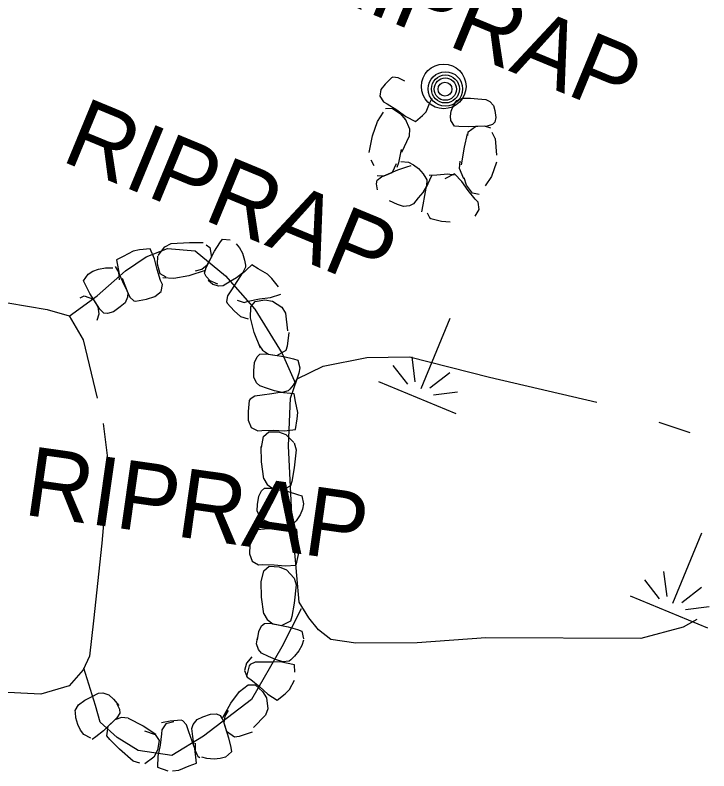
# Model space of a CAD drawing. Extents: x 588843 to 2552415, y 180129 to 269402.
# Drawn here: x 594326.5 to 594386.8, y 185141.2 to 185206.8 of the extents above; entities that cross this region are included whole.
import ezdxf

# ---------------------------------------------------------------- set-up
doc = ezdxf.new("R2010")
doc.units = 0
for name, color, linetype in [('Default', 7, 'Continuous'), ('E_AREA', 7, 'Continuous'), ('E_DRN_RipRap', 7, 'Continuous'), ('E_DRN_RipRap_Text', 7, 'Continuous'), ('E_UTL_MH', 7, 'Continuous'), ('E_WTR_P', 7, 'Continuous'), ('E_WTR_Wetland', 7, 'Continuous')]:
    doc.layers.add(name, color=color, linetype=linetype)

# ---------------------------------------------------------------- blocks, each defined once
blk = doc.blocks.new('RIPRT')
at = {"layer": 'E_DRN_RipRap_Text'}
blk.add_text('RIPRAP', height=12, dxfattribs=at).set_placement((-0.14, -3.59))
blk = doc.blocks.new('MAR')
at = {"layer": 'Default'}
for p, q in [((-0.02, 14.83), (-0.02, 1.62)), ((-1.37, 2.38), (-3.54, 6.17)), ((1.39, 2.38), (3.55, 6.17)), ((-6.08, 3.52), (-2.46, 1.46)), ((6.1, 3.52), (2.47, 1.46)), ((-7.33, 0), (7.23, 0))]:
    blk.add_line(p, q, dxfattribs=at)
blk = doc.blocks.new('RIPRT_3')
at = {"layer": 'E_DRN_RipRap_Text'}
blk.add_text('RIPRAP', height=39.37, dxfattribs=at).set_placement((-0.46, -11.78))
blk = doc.blocks.new('MHO_3')
at = {"layer": 'E_UTL_MH'}
for centre, radius in [((0.26, -0.39), 9.84), ((0.28, -0.4), 7.98), ((0.23, -0.49), 6.35), ((0.06, -0.53), 3.97)]:
    blk.add_circle(centre, radius, dxfattribs=at)

msp = doc.modelspace()

# ---------------------------------------------------------------- linework, layer by layer
at = {"layer": 'E_AREA'}
msp.add_circle((594363.742, 185200.634), 1.942, dxfattribs=at)
at = {"layer": 'E_DRN_RipRap'}
for p, q in [((594359.202, 185201.382), (594358.642, 185200.84)), ((594359.328, 185201.428), (594359.202, 185201.382)), ((594359.793, 185201.368), (594359.328, 185201.428)), ((594360.351, 185201.079), (594359.793, 185201.368)), ((594358.278, 185200.352), (594358.183, 185199.796)), ((594358.642, 185200.84), (594358.278, 185200.352)), ((594358.183, 185199.796), (594358.511, 185199.303)), ((594362.504, 185199.139), (594362.732, 185199.614)), ((594364.892, 185199.423), (594365.396, 185199.616)), ((594365.396, 185199.616), (594366.067, 185199.625)), ((594366.067, 185199.625), (594366.71, 185199.565)), ((594366.71, 185199.565), (594367.409, 185199.492)), ((594358.511, 185199.303), (594358.836, 185199.131)), ((594358.836, 185199.131), (594359.673, 185198.6)), ((594362.201, 185198.417), (594362.504, 185199.139)), ((594364.395, 185198.489), (594364.586, 185198.966)), ((594364.586, 185198.966), (594364.8, 185199.296)), ((594364.8, 185199.296), (594364.892, 185199.423)), ((594367.409, 185199.492), (594367.738, 185199.319)), ((594367.738, 185199.319), (594368.072, 185198.975)), ((594368.072, 185198.975), (594368.191, 185198.539)), ((594357.973, 185197.595), (594358.509, 185198.403)), ((594358.679, 185198.714), (594359.257, 185198.733)), ((594359.257, 185198.733), (594359.972, 185198.251)), ((594359.673, 185198.6), (594360.452, 185198.033)), ((594359.972, 185198.251), (594360.388, 185197.754)), ((594361.886, 185198.095), (594362.201, 185198.417)), ((594364.326, 185198.058), (594364.395, 185198.489)), ((594368.191, 185198.539), (594368.283, 185197.946)), ((594357.553, 185196.33), (594357.973, 185197.595)), ((594360.385, 185197.823), (594360.767, 185196.937)), ((594360.452, 185198.033), (594361.294, 185197.598)), ((594361.294, 185197.598), (594361.886, 185198.095)), ((594364.35, 185197.668), (594364.326, 185198.058)), ((594364.678, 185197.168), (594364.35, 185197.668)), ((594368.283, 185197.946), (594368.18, 185197.529)), ((594360.767, 185196.937), (594360.74, 185196.311)), ((594365.066, 185197.14), (594364.678, 185197.168)), ((594365.913, 185197.12), (594365.066, 185197.14)), ((594365.868, 185196.693), (594366.494, 185197.154)), ((594367.511, 185197.192), (594365.913, 185197.12)), ((594367.271, 185197.182), (594366.494, 185197.154)), ((594367.845, 185196.998), (594367.271, 185197.182)), ((594367.986, 185197.313), (594367.511, 185197.192)), ((594368.18, 185197.529), (594367.986, 185197.313)), ((594357.263, 185194.88), (594357.553, 185196.33)), ((594360.74, 185196.311), (594360.068, 185194.884)), ((594365.532, 185195.368), (594365.816, 185196.527)), ((594365.844, 185196.362), (594365.868, 185196.693)), ((594368.22, 185196.122), (594367.965, 185196.636)), ((594368.22, 185196.122), (594368.334, 185194.647)), ((594360.038, 185195.163), (594359.811, 185193.99)), ((594365.275, 185193.815), (594365.532, 185195.368)), ((594357.394, 185194.268), (594357.673, 185193.767)), ((594359.616, 185193.902), (594359.249, 185193.161)), ((594359.811, 185193.99), (594359.674, 185193.602)), ((594359.763, 185193.395), (594360.541, 185193.657)), ((594359.997, 185194.104), (594360.689, 185194.054)), ((594360.541, 185193.657), (594360.906, 185193.755)), ((594360.689, 185194.054), (594361.115, 185193.826)), ((594361.115, 185193.826), (594361.539, 185193.498)), ((594365.119, 185193.501), (594365.155, 185194.128)), ((594368.342, 185194.063), (594367.903, 185192.802)), ((594358.342, 185192.776), (594359.763, 185193.395)), ((594358.556, 185192.868), (594359.249, 185193.161)), ((594361.539, 185193.498), (594361.949, 185193.041)), ((594361.949, 185193.041), (594362.194, 185192.659)), ((594364.109, 185193.022), (594363.134, 185192.934)), ((594364.666, 185193.046), (594363.832, 185192.616)), ((594364.651, 185192.912), (594364.109, 185193.022)), ((594365.326, 185192.385), (594364.666, 185193.046)), ((594365.488, 185192.609), (594365.119, 185193.501)), ((594357.883, 185192.163), (594357.964, 185192.477)), ((594357.954, 185192.887), (594358.556, 185192.868)), ((594357.964, 185192.477), (594358.342, 185192.776)), ((594362.69, 185192.876), (594362.183, 185191.785)), ((594362.194, 185192.659), (594362.282, 185192.504)), ((594362.282, 185192.504), (594362.238, 185191.973)), ((594363.134, 185192.934), (594362.474, 185192.901)), ((594365.862, 185191.591), (594365.326, 185192.385)), ((594365.717, 185192.042), (594365.521, 185192.683)), ((594367.903, 185192.802), (594367.354, 185192.001)), ((594357.973, 185191.648), (594357.883, 185192.163)), ((594362.238, 185191.973), (594361.915, 185191.424)), ((594362.183, 185191.785), (594362.079, 185191.143)), ((594366.227, 185191.356), (594365.717, 185192.042)), ((594361.915, 185191.424), (594361.532, 185190.94)), ((594362.079, 185191.143), (594361.926, 185190.333)), ((594366.473, 185190.825), (594365.862, 185191.591)), ((594366.826, 185191.256), (594366.227, 185191.356)), ((594359.709, 185190.389), (594359.035, 185190.69)), ((594360.231, 185190.21), (594359.709, 185190.389)), ((594361.108, 185190.42), (594360.762, 185190.262)), ((594361.532, 185190.94), (594361.108, 185190.42)), ((594366.726, 185190.565), (594366.473, 185190.825)), ((594366.835, 185189.948), (594366.726, 185190.565)), ((594360.762, 185190.262), (594360.231, 185190.21)), ((594361.926, 185190.333), (594361.812, 185189.748)), ((594366.482, 185189.349), (594366.835, 185189.948)), ((594362.293, 185189.645), (594362.503, 185189.233)), ((594362.503, 185189.233), (594362.63, 185189.149)), ((594362.63, 185189.149), (594363.559, 185188.94)), ((594363.559, 185188.94), (594364.314, 185188.867)), ((594344.272, 185187.036), (594344.5, 185187.351)), ((594344.5, 185187.351), (594345.175, 185187.308)), ((594338.218, 185186.529), (594337.285, 185186.425)), ((594338.604, 185185.663), (594338.218, 185186.529)), ((594338.904, 185185.934), (594339.492, 185186.698)), ((594339.492, 185186.698), (594340.053, 185186.978)), ((594340.053, 185186.978), (594341.625, 185187.082)), ((594341.625, 185187.082), (594342.819, 185187.07)), ((594343.084, 185186.875), (594343.408, 185186.64)), ((594343.408, 185186.64), (594343.556, 185185.803)), ((594343.819, 185186.323), (594344.272, 185187.036)), ((594345.699, 185186.966), (594345.994, 185186.597)), ((594345.994, 185186.597), (594346.247, 185186.133)), ((594335.88, 185185.85), (594335.287, 185185.559)), ((594336.742, 185186.319), (594335.88, 185185.85)), ((594337.285, 185186.425), (594336.742, 185186.319)), ((594338.851, 185185.197), (594338.892, 185185.875)), ((594343.075, 185184.908), (594343.819, 185186.323)), ((594343.188, 185185.12), (594343.556, 185185.803)), ((594346.247, 185186.133), (594346.433, 185185.55)), ((594335.287, 185185.559), (594335.529, 185184.314)), ((594338.828, 185184.717), (594338.604, 185185.663)), ((594339.087, 185184.363), (594338.851, 185185.197)), ((594342.707, 185184.748), (594343.188, 185185.12)), ((594347.044, 185185.133), (594346.123, 185184.26)), ((594346.433, 185185.55), (594346.498, 185185.097)), ((594347.595, 185184.797), (594347.044, 185185.133)), ((594332.817, 185184.329), (594333.23, 185184.577)), ((594333.23, 185184.577), (594333.73, 185184.768)), ((594333.73, 185184.768), (594334.34, 185184.877)), ((594334.34, 185184.877), (594334.802, 185184.882)), ((594334.802, 185184.882), (594334.984, 185184.874)), ((594335.18, 185184.994), (594335.461, 185184.509)), ((594335.461, 185184.509), (594335.528, 185183.841)), ((594339.132, 185183.771), (594338.828, 185184.717)), ((594342.992, 185184.632), (594341.585, 185184.183)), ((594342.164, 185184.611), (594342.707, 185184.748)), ((594342.955, 185184.422), (594343.075, 185184.908)), ((594346.514, 185184.917), (594346.252, 185184.422)), ((594346.498, 185185.097), (594346.514, 185184.917)), ((594348.432, 185184.334), (594347.595, 185184.797)), ((594332.435, 185183.752), (594332.817, 185184.329)), ((594335.529, 185184.314), (594335.829, 185183.696)), ((594335.772, 185183.964), (594336.019, 185183.366)), ((594339.614, 185184.05), (594339.087, 185184.363)), ((594340.275, 185183.936), (594339.309, 185184.013)), ((594341.585, 185184.183), (594340.275, 185183.936)), ((594343.076, 185184.115), (594342.955, 185184.422)), ((594343.447, 185183.756), (594343.076, 185184.115)), ((594345.726, 185184.006), (594345.172, 185183.674)), ((594346.252, 185184.422), (594345.726, 185184.006)), ((594346.123, 185184.26), (594345.759, 185183.678)), ((594348.801, 185183.941), (594348.432, 185184.334)), ((594349.369, 185183.222), (594348.801, 185183.941)), ((594332.592, 185183.396), (594332.435, 185183.752)), ((594332.981, 185182.643), (594332.592, 185183.396)), ((594335.829, 185183.696), (594336.19, 185182.905)), ((594336.019, 185183.366), (594336.279, 185182.712)), ((594339.278, 185183.432), (594339.132, 185183.771)), ((594339.163, 185182.809), (594339.278, 185183.432)), ((594343.674, 185183.427), (594343.269, 185183.781)), ((594344.097, 185183.45), (594343.447, 185183.756)), ((594344.182, 185183.291), (594343.674, 185183.427)), ((594344.566, 185183.322), (594344.182, 185183.291)), ((594345.172, 185183.674), (594344.566, 185183.322)), ((594345.759, 185183.678), (594345.281, 185182.952)), ((594333.833, 185181.286), (594332.981, 185182.643)), ((594336.19, 185182.905), (594336.446, 185182.331)), ((594336.279, 185182.712), (594336.251, 185182.323)), ((594338.622, 185182.369), (594339.163, 185182.809)), ((594345.281, 185182.952), (594344.931, 185182.429)), ((594348.687, 185182.292), (594349.59, 185182.577)), ((594332.125, 185182.263), (594332.496, 185182.435)), ((594332.496, 185182.435), (594333.3, 185182.154)), ((594333.706, 185181.491), (594333.3, 185182.154)), ((594336.039, 185181.832), (594335.624, 185181.474)), ((594336.251, 185182.323), (594336.039, 185181.832)), ((594336.446, 185182.331), (594336.808, 185182.013)), ((594336.808, 185182.013), (594336.958, 185181.982)), ((594336.958, 185181.982), (594337.898, 185182.144)), ((594337.898, 185182.144), (594338.622, 185182.369)), ((594344.931, 185182.429), (594344.851, 185181.958)), ((594344.851, 185181.958), (594344.902, 185181.816)), ((594345.787, 185182.052), (594346.394, 185181.873)), ((594346.394, 185181.873), (594346.747, 185181.979)), ((594346.747, 185181.979), (594347.721, 185182.175)), ((594346.971, 185181.478), (594347.34, 185181.959)), ((594347.34, 185181.959), (594348.196, 185182.101)), ((594347.721, 185182.175), (594348.687, 185182.292)), ((594348.196, 185182.101), (594348.865, 185181.989)), ((594348.865, 185181.989), (594349.662, 185181.457)), ((594333.784, 185180.882), (594333.706, 185181.491)), ((594334.194, 185180.941), (594333.833, 185181.286)), ((594335.624, 185181.474), (594335.025, 185181.049)), ((594344.902, 185181.816), (594345.523, 185181.123)), ((594346.949, 185180.526), (594346.971, 185181.478)), ((594349.662, 185181.457), (594349.974, 185180.923)), ((594333.626, 185180.333), (594333.784, 185180.882)), ((594334.523, 185180.897), (594334.194, 185180.941)), ((594335.025, 185181.049), (594334.523, 185180.897)), ((594345.523, 185181.123), (594346.086, 185180.643)), ((594346.086, 185180.643), (594346.734, 185180.431)), ((594347.271, 185179.254), (594346.949, 185180.526)), ((594349.974, 185180.923), (594350.169, 185179.385)), ((594347.8, 185177.898), (594347.271, 185179.254)), ((594350.266, 185179.258), (594350.116, 185178.073)), ((594347.673, 185178.19), (594347.986, 185177.71)), ((594350.116, 185178.073), (594350.004, 185177.677)), ((594347.516, 185177.136), (594347.764, 185177.358)), ((594347.764, 185177.358), (594348.261, 185177.408)), ((594347.986, 185177.71), (594348.499, 185177.371)), ((594348.261, 185177.408), (594349.846, 185177.171)), ((594348.499, 185177.371), (594349.267, 185177.247)), ((594350.004, 185177.677), (594349.267, 185177.247)), ((594347.236, 185175.918), (594347.304, 185176.653)), ((594347.304, 185176.653), (594347.516, 185177.136)), ((594349.846, 185177.171), (594350.67, 185176.975)), ((594350.67, 185176.975), (594351.043, 185176.862)), ((594351.043, 185176.862), (594351.231, 185176.192)), ((594351.231, 185176.192), (594351.15, 185175.716)), ((594347.237, 185175.367), (594347.236, 185175.918)), ((594347.471, 185174.884), (594347.237, 185175.367)), ((594351.15, 185175.716), (594350.968, 185175.209)), ((594347.748, 185174.608), (594347.471, 185174.884)), ((594348.413, 185174.379), (594347.748, 185174.608)), ((594350.653, 185174.672), (594350.356, 185174.316)), ((594350.968, 185175.209), (594350.653, 185174.672)), ((594349.027, 185174.176), (594348.413, 185174.379)), ((594349.48, 185174.041), (594348.803, 185173.928)), ((594349.686, 185174.051), (594349.027, 185174.176)), ((594350.743, 185173.919), (594349.48, 185174.041)), ((594350.231, 185174.182), (594349.686, 185174.051)), ((594350.356, 185174.316), (594350.231, 185174.182)), ((594346.839, 185173.334), (594346.729, 185172.388)), ((594346.912, 185173.469), (594346.839, 185173.334)), ((594347.319, 185173.725), (594346.912, 185173.469)), ((594347.942, 185173.808), (594347.319, 185173.725)), ((594348.803, 185173.928), (594347.942, 185173.808)), ((594350.855, 185173.268), (594350.743, 185173.919)), ((594351.061, 185172.31), (594350.855, 185173.268)), ((594346.729, 185172.388), (594346.741, 185171.63)), ((594351.009, 185171.76), (594351.061, 185172.31)), ((594346.741, 185171.63), (594347.009, 185170.988)), ((594350.845, 185170.837), (594351.009, 185171.76)), ((594347.009, 185170.988), (594347.575, 185170.701)), ((594347.575, 185170.701), (594347.941, 185170.745)), ((594347.941, 185170.745), (594348.935, 185170.767)), ((594348.935, 185170.767), (594349.906, 185170.713)), ((594349.906, 185170.713), (594350.845, 185170.837)), ((594347.884, 185169.253), (594348.073, 185170.203)), ((594348.073, 185170.203), (594348.522, 185170.619)), ((594348.522, 185170.619), (594349.389, 185170.609)), ((594349.389, 185170.609), (594350.028, 185170.378)), ((594350.028, 185170.378), (594350.718, 185169.703)), ((594350.724, 185169.664), (594350.907, 185169.063)), ((594347.897, 185168.016), (594347.871, 185169.351)), ((594350.907, 185169.063), (594350.75, 185167.493)), ((594348.107, 185166.55), (594347.897, 185168.016)), ((594350.75, 185167.493), (594350.541, 185166.315)), ((594348.107, 185166.55), (594348.396, 185166.055)), ((594350.541, 185166.315), (594350.409, 185165.925)), ((594347.662, 185165.031), (594347.897, 185165.504)), ((594347.897, 185165.504), (594348.156, 185165.714)), ((594348.156, 185165.714), (594348.655, 185165.74)), ((594348.396, 185166.055), (594348.891, 185165.691)), ((594348.655, 185165.74), (594350.226, 185165.426)), ((594348.891, 185165.691), (594349.652, 185165.531)), ((594350.409, 185165.925), (594349.652, 185165.531)), ((594350.226, 185165.426), (594351.039, 185165.191)), ((594347.557, 185164.3), (594347.662, 185165.031)), ((594351.039, 185165.191), (594351.406, 185165.06)), ((594351.406, 185165.06), (594351.56, 185164.381)), ((594347.53, 185163.749), (594347.557, 185164.3)), ((594351.56, 185164.381), (594351.455, 185163.909)), ((594347.74, 185163.254), (594347.53, 185163.749)), ((594351.455, 185163.909), (594351.249, 185163.41)), ((594348.003, 185162.965), (594347.74, 185163.254)), ((594348.655, 185162.704), (594348.003, 185162.965)), ((594350.908, 185162.889), (594350.593, 185162.547)), ((594351.249, 185163.41), (594350.908, 185162.889)), ((594348.157, 185162.156), (594347.53, 185162.103)), ((594349.022, 185162.235), (594348.157, 185162.156)), ((594349.259, 185162.471), (594348.655, 185162.704)), ((594349.705, 185162.314), (594349.022, 185162.235)), ((594349.911, 185162.314), (594349.259, 185162.471)), ((594350.96, 185162.131), (594349.705, 185162.314)), ((594350.462, 185162.419), (594349.911, 185162.314)), ((594350.593, 185162.547), (594350.462, 185162.419)), ((594351.039, 185161.475), (594350.96, 185162.131)), ((594347.032, 185161.735), (594346.875, 185160.794)), ((594347.111, 185161.867), (594347.032, 185161.735)), ((594347.53, 185162.103), (594347.111, 185161.867)), ((594351.197, 185160.508), (594351.039, 185161.475)), ((594346.875, 185160.794), (594346.849, 185160.036)), ((594351.118, 185159.96), (594351.197, 185160.508)), ((594346.849, 185160.036), (594347.085, 185159.381)), ((594350.908, 185159.045), (594351.118, 185159.96)), ((594347.085, 185159.381), (594347.636, 185159.066)), ((594347.636, 185159.066), (594348.003, 185159.093)), ((594348.003, 185159.093), (594348.997, 185159.067)), ((594348.108, 185158.545), (594348.577, 185158.939)), ((594348.577, 185158.939), (594349.442, 185158.887)), ((594348.997, 185159.067), (594349.964, 185158.966)), ((594349.442, 185158.887), (594350.069, 185158.625)), ((594349.964, 185158.966), (594350.908, 185159.045)), ((594347.872, 185157.604), (594348.108, 185158.545)), ((594350.069, 185158.625), (594350.725, 185157.917)), ((594347.898, 185156.269), (594347.872, 185157.604)), ((594350.725, 185157.917), (594350.908, 185157.316)), ((594350.908, 185157.316), (594350.751, 185155.746)), ((594348.108, 185154.803), (594347.898, 185156.269)), ((594350.751, 185155.746), (594350.541, 185154.568)), ((594348.108, 185154.803), (594348.397, 185154.308)), ((594348.397, 185154.308), (594348.892, 185153.944)), ((594350.541, 185154.568), (594350.41, 185154.178)), ((594347.662, 185153.284), (594347.898, 185153.757)), ((594347.898, 185153.757), (594348.157, 185153.967)), ((594348.157, 185153.967), (594348.656, 185153.993)), ((594348.656, 185153.993), (594350.227, 185153.679)), ((594348.892, 185153.944), (594349.653, 185153.784)), ((594350.41, 185154.178), (594349.653, 185153.784)), ((594350.227, 185153.679), (594351.04, 185153.444)), ((594347.558, 185152.553), (594347.662, 185153.284)), ((594351.04, 185153.444), (594351.407, 185153.313)), ((594351.407, 185153.313), (594351.561, 185152.634)), ((594347.474, 185152.197), (594347.542, 185152.73)), ((594351.541, 185152.523), (594351.401, 185152.072)), ((594347.646, 185151.702), (594347.474, 185152.197)), ((594347.886, 185151.403), (594347.646, 185151.702)), ((594351.401, 185152.072), (594351.157, 185151.602)), ((594347.069, 185151.066), (594346.604, 185150.513)), ((594348.518, 185151.102), (594347.886, 185151.403)), ((594349.102, 185150.833), (594348.518, 185151.102)), ((594350.778, 185151.121), (594350.438, 185150.812)), ((594351.157, 185151.602), (594350.778, 185151.121)), ((594346.604, 185150.513), (594346.408, 185149.877)), ((594346.914, 185150.4), (594346.826, 185150.278)), ((594347.35, 185150.599), (594346.914, 185150.4)), ((594347.979, 185150.606), (594347.35, 185150.599)), ((594348.848, 185150.62), (594347.979, 185150.606)), ((594349.535, 185150.649), (594348.848, 185150.62)), ((594349.741, 185150.634), (594349.102, 185150.833)), ((594350.774, 185150.382), (594349.535, 185150.649)), ((594350.298, 185150.697), (594349.741, 185150.634)), ((594350.438, 185150.812), (594350.298, 185150.697)), ((594350.803, 185149.74), (594350.774, 185150.382)), ((594346.408, 185149.877), (594346.661, 185149.306)), ((594346.826, 185150.278), (594346.598, 185149.376)), ((594346.661, 185149.306), (594346.969, 185149.103)), ((594346.969, 185149.103), (594347.743, 185148.48)), ((594350.334, 185148.226), (594350.775, 185149.048)), ((594345.993, 185148.064), (594346.731, 185148.628)), ((594346.731, 185148.628), (594347.334, 185148.639)), ((594347.334, 185148.639), (594347.992, 185148.074)), ((594347.743, 185148.48), (594348.452, 185147.817)), ((594333.106, 185147.601), (594333.73, 185147.925)), ((594333.73, 185147.925), (594334.118, 185147.936)), ((594334.118, 185147.936), (594334.625, 185147.774)), ((594334.625, 185147.774), (594335.02, 185147.397)), ((594345.232, 185147.046), (594345.993, 185148.064)), ((594347.992, 185148.074), (594348.336, 185147.497)), ((594348.452, 185147.817), (594349.248, 185147.303)), ((594349.248, 185147.303), (594349.95, 185147.863)), ((594349.95, 185147.863), (594350.334, 185148.226)), ((594331.992, 185146.904), (594332.537, 185147.296)), ((594332.537, 185147.296), (594333.106, 185147.601)), ((594335.02, 185147.397), (594335.498, 185146.844)), ((594344.541, 185145.817), (594345.232, 185147.046)), ((594348.336, 185147.497), (594348.442, 185146.567)), ((594331.71, 185146.42), (594331.992, 185146.904)), ((594331.72, 185146.238), (594331.71, 185146.42)), ((594335.31, 185146.98), (594335.56, 185146.516)), ((594335.56, 185146.516), (594335.583, 185146.184)), ((594345.01, 185146.415), (594344.716, 185145.931)), ((594348.442, 185146.567), (594348.236, 185146.004)), ((594331.769, 185145.779), (594331.72, 185146.238)), ((594331.936, 185145.183), (594331.769, 185145.779)), ((594335.318, 185145.76), (594334.161, 185144.653)), ((594335.724, 185145.793), (594335.143, 185145.595)), ((594335.583, 185146.184), (594335.318, 185145.76)), ((594336.294, 185145.747), (594335.724, 185145.793)), ((594336.294, 185145.747), (594337.611, 185145.082)), ((594342.298, 185145.618), (594342.79, 185145.851)), ((594342.79, 185145.851), (594343.477, 185146.1)), ((594343.477, 185146.1), (594344, 185146.112)), ((594344, 185146.112), (594344.306, 185145.982)), ((594344.306, 185145.982), (594344.566, 185145.556)), ((594344.716, 185145.931), (594344.635, 185145.325)), ((594348.236, 185146.004), (594347.192, 185144.92)), ((594332.173, 185144.703), (594331.936, 185145.183)), ((594334.463, 185144.218), (594334.575, 185145.063)), ((594335.143, 185145.595), (594334.575, 185145.063)), ((594337.611, 185145.082), (594338.715, 185144.341)), ((594339.951, 185145.484), (594339.209, 185145.326)), ((594339.589, 185145.254), (594339.22, 185144.739)), ((594340.266, 185145.421), (594339.589, 185145.254)), ((594340.901, 185145.56), (594339.951, 185145.484)), ((594341.048, 185145.515), (594340.901, 185145.56)), ((594341.378, 185145.165), (594341.048, 185145.515)), ((594341.581, 185144.57), (594341.378, 185145.165)), ((594341.841, 185144.838), (594341.968, 185145.203)), ((594341.968, 185145.203), (594342.298, 185145.618)), ((594344.566, 185145.556), (594345.039, 185144.028)), ((594344.635, 185145.325), (594344.857, 185144.581)), ((594332.458, 185144.318), (594332.173, 185144.703)), ((594334.161, 185144.653), (594333.502, 185144.121)), ((594337.74, 185144.654), (594338.652, 185144.323)), ((594339.22, 185144.739), (594339.207, 185144.371)), ((594341.867, 185143.749), (594341.581, 185144.57)), ((594341.924, 185144.141), (594341.841, 185144.838)), ((594345.56, 185144.099), (594344.857, 185144.581)), ((594347.086, 185144.529), (594345.962, 185144.165)), ((594333.067, 185143.994), (594332.458, 185144.318)), ((594333.502, 185144.121), (594333.184, 185143.895)), ((594334.706, 185143.887), (594334.463, 185144.218)), ((594335.547, 185143.043), (594334.706, 185143.887)), ((594338.652, 185144.323), (594338.995, 185143.816)), ((594338.995, 185143.816), (594338.853, 185142.96)), ((594339.207, 185144.371), (594339.079, 185143.385)), ((594342.108, 185143.107), (594341.867, 185143.749)), ((594342.008, 185143.502), (594341.924, 185144.141)), ((594345.039, 185144.028), (594345.22, 185143.203)), ((594345.962, 185144.165), (594345.56, 185144.099)), ((594339.079, 185143.385), (594338.877, 185142.433)), ((594342.234, 185141.844), (594342.108, 185143.107)), ((594342.158, 185142.906), (594342.153, 185143.577)), ((594345.22, 185143.203), (594345.281, 185142.819)), ((594336.739, 185142.017), (594335.547, 185143.043)), ((594338.853, 185142.96), (594338.527, 185142.364)), ((594338.877, 185142.433), (594338.858, 185141.485)), ((594342.394, 185142.397), (594342.158, 185142.906)), ((594345.281, 185142.819), (594344.764, 185142.367)), ((594337.334, 185141.825), (594336.739, 185142.017)), ((594338.527, 185142.364), (594337.755, 185141.784)), ((594341.617, 185141.608), (594342.234, 185141.844)), ((594342.549, 185142.301), (594342.394, 185142.397)), ((594343.155, 185142.246), (594342.708, 185142.364)), ((594343.771, 185142.189), (594343.155, 185142.246)), ((594344.303, 185142.239), (594343.771, 185142.189)), ((594344.764, 185142.367), (594344.303, 185142.239)), ((594338.858, 185141.485), (594339.746, 185141.182)), ((594340.166, 185141.164), (594340.717, 185141.22)), ((594340.717, 185141.22), (594341.617, 185141.608))]:
    msp.add_line(p, q, dxfattribs=at)
for points in [[(594331.181, 185180.68), (594333.626, 185182.444), (594336.088, 185184.607), (594337.873, 185185.836), (594339.713, 185186.539), (594342.119, 185186.362), (594344.769, 185184.17), (594347.323, 185181.289), (594349.701, 185177.434), (594350.861, 185174.835)], [(594351.341, 185155.258), (594349.677, 185151.946), (594347.038, 185147.377), (594342.845, 185144.174), (594340.113, 185142.498), (594337.165, 185142.932), (594335.34, 185144.069), (594333.881, 185145.408), (594333.476, 185146.855), (594332.467, 185150.096)]]:
    msp.add_lwpolyline(points, dxfattribs=at)
at = {"layer": 'E_WTR_P'}
for points in [[(594303.863, 185169.606), (594306.175, 185173.523), (594310.03, 185176.618), (594314.979, 185178.171), (594320.348, 185180.115), (594323.08, 185181.074), (594325.852, 185181.817), (594329.273, 185181.247), (594331.166, 185180.706), (594332.409, 185178.609), (594333.624, 185173.552)], [(594350.642, 185161.105), (594350.254, 185169.407), (594350.418, 185173.558), (594351, 185175.235), (594353.258, 185176.329), (594357.058, 185177.084), (594360.763, 185177.15), (594367.726, 185175.363), (594377.055, 185173.207)], [(594334.123, 185171.36), (594334.595, 185167.642), (594334.011, 185160.949), (594333.305, 185154.189), (594332.938, 185151.12), (594332.397, 185149.943), (594331.179, 185148.551), (594328.718, 185147.822), (594320.037, 185148.258), (594315.579, 185147.908)], [(594382.434, 185171.455), (594385.128, 185170.575)], [(594385.732, 185154.308), (594384.552, 185153.653), (594380.887, 185152.654), (594367.392, 185152.727), (594361.429, 185152.284), (594356.101, 185152.273), (594353.938, 185152.584), (594352.843, 185153.41), (594352.019, 185154.465), (594351.181, 185155.831), (594350.764, 185160.455)]]:
    msp.add_lwpolyline(points, dxfattribs=at)

# ---------------------------------------------------------------- block references
at = {"layer": 'E_DRN_RipRap_Text'}
for name, p, xscale, yscale, rotation in [('RIPRT', (594352.341, 185210.978), 0.4999999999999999, 0.4999999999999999, -22.447857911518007), ('RIPRT', (594331.102, 185195.846), 0.4999999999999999, 0.4999999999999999, -22.447857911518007), ('RIPRT_3', (594327.428, 185165.209), 0.1524003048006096, 0.15240030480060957, -8.075737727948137)]:
    msp.add_blockref(name, p, dxfattribs=dict(at, xscale=xscale, yscale=yscale, rotation=rotation))
at = {"layer": 'E_UTL_MH', "xscale": 0.1524003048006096, "yscale": 0.15240030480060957, "rotation": -17.555850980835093}
msp.add_blockref('MHO_3', (594363.864, 185200.482), dxfattribs=at)
at = {"layer": 'E_WTR_Wetland', "xscale": 0.4999999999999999, "yscale": 0.4999999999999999, "rotation": -22.447857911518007}
for p in [(594361.445, 185173.607), (594383.339, 185154.966)]:
    msp.add_blockref('MAR', p, dxfattribs=at)

doc.saveas('drawing.dxf')
